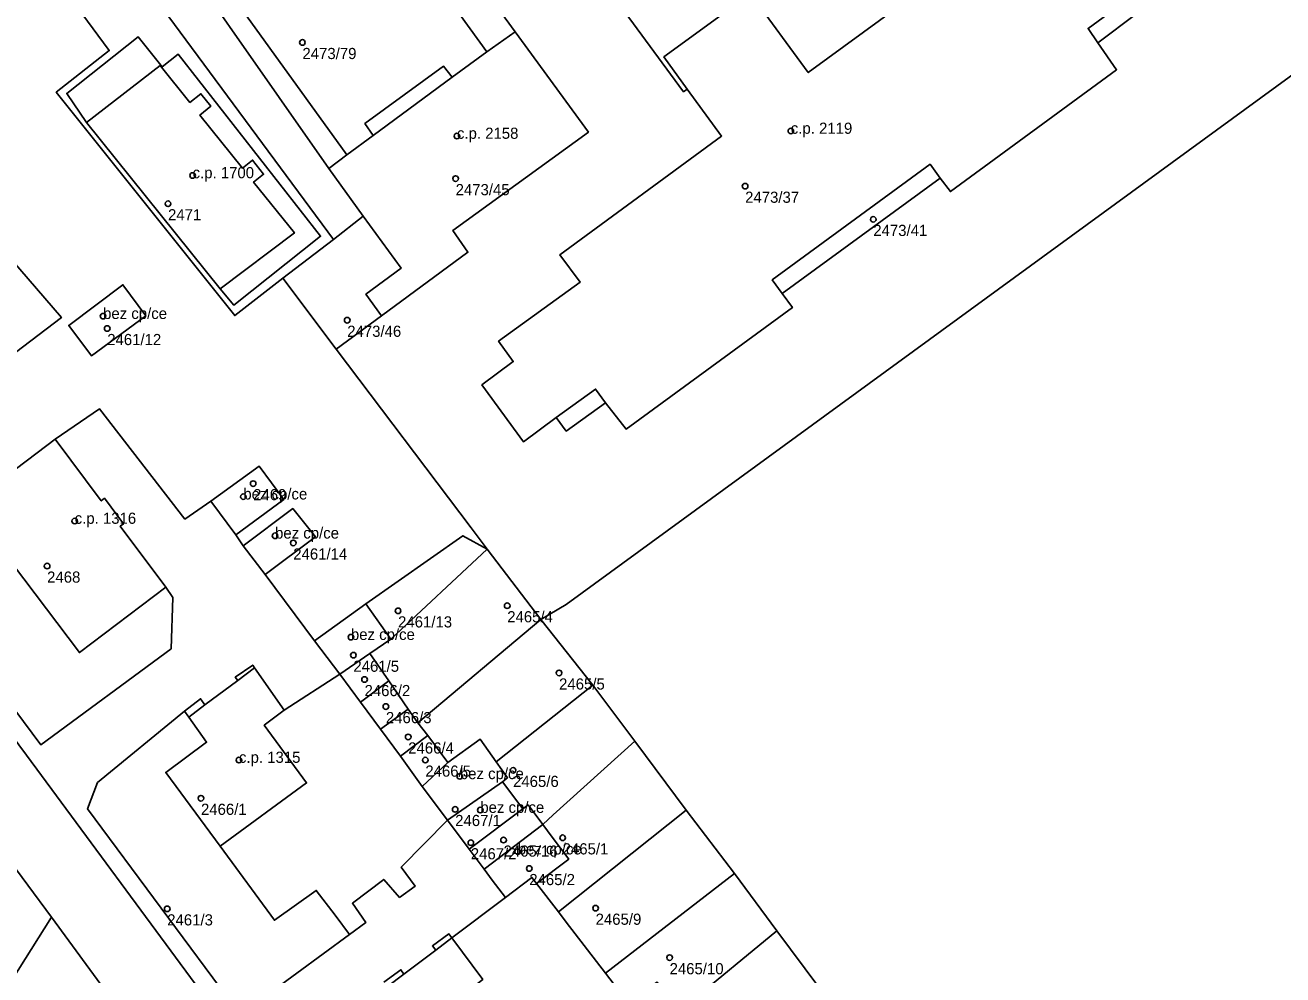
# Model space of a CAD drawing. Extents: x -878211 to -870363, y -1058464 to -1052522.
# Drawn here: x -874192.3 to -874079.7, y -1055743.6 to -1055658.5 of the extents above; entities that cross this region are included whole.
import ezdxf

# ---------------------------------------------------------------- set-up
doc = ezdxf.new("R2010")
doc.units = 0
for name, color, linetype in [('Vrstva 50', 7, 'Continuous'), ('Vrstva 51', 7, 'Continuous'), ('Vrstva 52', 7, 'Continuous')]:
    doc.layers.add(name, color=color, linetype=linetype)

msp = doc.modelspace()

# ---------------------------------------------------------------- linework, layer by layer
at = {"layer": 'Vrstva 50'}
for centre in [(-874167.48, -1055660.06994), (-874123.77, -1055667.99994), (-874153.65, -1055668.44994), (-874177.31, -1055671.97994), (-874153.77, -1055672.25994), (-874127.86, -1055672.93994), (-874179.51, -1055674.50994), (-874116.39, -1055675.90994), (-874185.32, -1055684.57994), (-874163.47, -1055684.93994), (-874184.95, -1055685.67994), (-874171.89, -1055699.56994), (-874172.77, -1055700.73994), (-874187.86, -1055702.91994), (-874169.93, -1055704.23994), (-874168.3, -1055704.87994), (-874190.33, -1055706.94994), (-874158.92, -1055710.95994), (-874149.15, -1055710.49994), (-874163.14, -1055713.31994), (-874162.92, -1055714.92994), (-874144.51, -1055716.51994), (-874161.92, -1055717.10994), (-874160.01, -1055719.52994), (-874158.01, -1055722.24994), (-874173.16, -1055724.31994), (-874156.48, -1055724.31994), (-874148.63, -1055725.23994), (-874153.39, -1055725.77994), (-874176.56, -1055727.73994), (-874153.81, -1055728.73994), (-874151.56, -1055728.79994), (-874144.19, -1055731.27994), (-874152.41, -1055731.71994), (-874149.48, -1055731.47994), (-874148.21, -1055732.51994), (-874147.18, -1055734.02994), (-874179.58, -1055737.63994), (-874141.24, -1055737.57994), (-874134.62, -1055742.00994)]:
    msp.add_circle(centre, 0.25, dxfattribs=at)
at = {"layer": 'Vrstva 51'}
for points in [[(-874176.33, -1055635.74), (-874182.12, -1055637.64), (-874183.75, -1055639.86), (-874184.08, -1055641.44), (-874183.6, -1055644.6), (-874183.11, -1055645.6), (-874165.12, -1055671.36), (-874163.51, -1055670.13), (-874174.03, -1055655.52), (-874178.37, -1055649.72), (-874146.38, -1055626.61), (-874143.81, -1055630), (-874127.54, -1055618.36), (-874126.37, -1055620.14), (-874110.75, -1055609.01), (-874109.57, -1055610.73), (-874104.29, -1055606.87), (-874108.28, -1055598.99), (-874121.46, -1055606.35), (-874121.34, -1055607.17), (-874119.64, -1055610.2), (-874164.06, -1055635.16), (-874173.93, -1055639.62), (-874175.57, -1055636.08)], [(-874190, -1055641.25), (-874189.08, -1055642.63), (-874188.36, -1055645.32), (-874187.25, -1055647.17), (-874185.27, -1055649.85), (-874164.71, -1055677.7), (-874162.04, -1055675.61), (-874165.12, -1055671.36), (-874183.11, -1055645.6), (-874183.6, -1055644.6), (-874184.08, -1055641.44), (-874183.75, -1055639.86), (-874182.12, -1055637.64), (-874187.86, -1055639.38), (-874191.76, -1055640.3)], [(-874151.12, -1055655.42), (-874153.7, -1055651.92), (-874159.07, -1055644.57), (-874161.51, -1055646.36), (-874150.98, -1055660.9), (-874148.43, -1055659.13)], [(-874150.98, -1055660.9), (-874161.51, -1055646.36), (-874174.03, -1055655.52), (-874163.51, -1055670.13), (-874161.15, -1055668.39), (-874161.89, -1055667.34), (-874154.84, -1055662.2), (-874154.08, -1055663.19)], [(-874169.22, -1055681.19), (-874164.71, -1055677.7), (-874185.27, -1055649.85), (-874186.77, -1055650.95), (-874190.19, -1055653.46), (-874184.77, -1055660.8), (-874189.51, -1055664.53), (-874173.54, -1055684.53)], [(-874186.81, -1055667.24), (-874174.85, -1055682.13), (-874173.63, -1055683.58), (-874165.86, -1055677.42), (-874178.61, -1055661.12), (-874180.03, -1055662.26), (-874182.17, -1055659.58), (-874188.57, -1055664.63)], [(-874186.81, -1055667.24), (-874188.57, -1055664.63), (-874182.17, -1055659.58), (-874180.03, -1055662.26), (-874178.61, -1055661.12), (-874165.86, -1055677.42), (-874173.63, -1055683.58), (-874174.85, -1055682.13)], [(-874150.98, -1055660.9), (-874154.08, -1055663.19), (-874154.84, -1055662.2), (-874161.89, -1055667.34), (-874161.15, -1055668.39), (-874163.51, -1055670.13), (-874165.12, -1055671.36), (-874162.04, -1055675.61), (-874158.64, -1055680.28), (-874161.8, -1055682.62), (-874160.41, -1055684.54), (-874152.67, -1055678.86), (-874154.02, -1055676.91), (-874141.89, -1055668.1), (-874148.43, -1055659.13)], [(-874124.53, -1055682.56), (-874110.4, -1055672.22), (-874111.31, -1055670.98), (-874125.43, -1055681.33)], [(-874169.22, -1055681.19), (-874164.47, -1055687.52), (-874160.41, -1055684.54), (-874161.8, -1055682.62), (-874158.64, -1055680.28), (-874162.04, -1055675.61), (-874164.71, -1055677.7)], [(-874188.4, -1055685.4), (-874186.36, -1055688.12), (-874181.5, -1055684.54), (-874183.55, -1055681.76)], [(-874188.4, -1055685.4), (-874183.55, -1055681.76), (-874181.5, -1055684.54), (-874186.36, -1055688.12)], [(-874189.62, -1055695.58), (-874197.43, -1055701.49), (-874187.44, -1055714.7), (-874179.7, -1055708.85), (-874183.78, -1055703.38), (-874183.5, -1055703.18), (-874185.2, -1055700.88), (-874185.49, -1055701.12)], [(-874173.45, -1055704.17), (-874169.14, -1055700.98), (-874171.34, -1055698.01), (-874175.69, -1055701.14)], [(-874170.82, -1055707.72), (-874166.32, -1055704.33), (-874168.34, -1055701.8), (-874172.77, -1055705.13)], [(-874159.58, -1055713.51), (-874150.94, -1055705.44), (-874153.12, -1055704.23), (-874161.81, -1055710.34)], [(-874158.01, -1055719.76), (-874157.14, -1055720.98), (-874146.15, -1055711.74), (-874150.94, -1055705.44), (-874159.58, -1055713.51), (-874161.44, -1055714.79), (-874159.75, -1055717.24)], [(-874159.58, -1055713.51), (-874161.81, -1055710.34), (-874166.39, -1055713.64), (-874164.12, -1055716.63), (-874161.44, -1055714.79)], [(-874154.46, -1055724.55), (-874151.56, -1055722.45), (-874150.13, -1055724.47), (-874141.49, -1055717.62), (-874146.15, -1055711.74), (-874157.14, -1055720.98), (-874156.25, -1055722.13)], [(-874159.75, -1055717.24), (-874161.44, -1055714.79), (-874164.12, -1055716.63), (-874162.29, -1055719.14)], [(-874156.75, -1055726.68), (-874158.71, -1055723.98), (-874160.5, -1055721.56), (-874162.29, -1055719.14), (-874164.12, -1055716.63), (-874169.12, -1055719.84), (-874171.76, -1055716.07), (-874171.93, -1055715.82), (-874173.49, -1055716.91), (-874173.27, -1055717.2), (-874176.2, -1055719.39), (-874176.6, -1055718.83), (-874178.04, -1055719.95), (-874177.65, -1055720.48), (-874176.05, -1055722.72), (-874179.71, -1055725.42), (-874174.85, -1055732.04), (-874169.98, -1055738.66), (-874166.24, -1055735.99), (-874164.55, -1055738.22), (-874163.26, -1055739.94), (-874161.79, -1055738.85), (-874163.01, -1055737.14), (-874160.2, -1055735), (-874158.79, -1055736.62), (-874157.4, -1055735.62), (-874158.63, -1055733.9), (-874154.51, -1055729.71)], [(-874160.5, -1055721.56), (-874158.01, -1055719.76), (-874159.75, -1055717.24), (-874162.29, -1055719.14)], [(-874147.29, -1055728.33), (-874145.97, -1055730.09), (-874145.04, -1055729.21), (-874137.74, -1055722.63), (-874141.49, -1055717.62), (-874150.13, -1055724.47), (-874149.12, -1055725.91), (-874149.58, -1055726.26), (-874147.74, -1055728.68)], [(-874158.71, -1055723.98), (-874156.25, -1055722.13), (-874157.14, -1055720.98), (-874158.01, -1055719.76), (-874160.5, -1055721.56)], [(-874177.65, -1055720.48), (-874178.04, -1055719.95), (-874185.81, -1055726.34), (-874186.71, -1055728.7), (-874173.52, -1055746.48), (-874172.68, -1055746.87), (-874163.26, -1055739.94), (-874164.55, -1055738.22), (-874166.24, -1055735.99), (-874169.98, -1055738.66), (-874174.85, -1055732.04), (-874179.71, -1055725.42), (-874176.05, -1055722.72)], [(-874202.68, -1055721.21), (-874209.2, -1055726), (-874207.26, -1055732.9), (-874208.68, -1055742.83), (-874194.08, -1055744.98), (-874189.93, -1055738.38)], [(-874156.75, -1055726.68), (-874154.46, -1055724.55), (-874156.25, -1055722.13), (-874158.71, -1055723.98)], [(-874154.51, -1055729.71), (-874149.58, -1055726.26), (-874149.12, -1055725.91), (-874150.13, -1055724.47), (-874151.56, -1055722.45), (-874154.46, -1055724.55), (-874156.75, -1055726.68)], [(-874146.53, -1055735.37), (-874144.57, -1055737.91), (-874133.14, -1055728.81), (-874137.74, -1055722.63), (-874145.04, -1055729.21), (-874145.97, -1055730.09), (-874145.12, -1055731.21), (-874143.65, -1055733.19)], [(-874152.57, -1055732.29), (-874147.74, -1055728.68), (-874149.58, -1055726.26), (-874154.51, -1055729.71)], [(-874152.57, -1055732.29), (-874151.21, -1055734.08), (-874145.97, -1055730.09), (-874147.29, -1055728.33), (-874147.74, -1055728.68)], [(-874144.57, -1055737.91), (-874143.87, -1055738.82), (-874140.35, -1055743.41), (-874128.8, -1055734.49), (-874133.14, -1055728.81)], [(-874151.21, -1055734.08), (-874150.49, -1055735.08), (-874149.31, -1055736.62), (-874146.94, -1055734.83), (-874146.53, -1055735.37), (-874143.65, -1055733.19), (-874145.12, -1055731.21), (-874145.97, -1055730.09)], [(-874125.01, -1055739.61), (-874128.8, -1055734.49), (-874140.35, -1055743.41), (-874138.41, -1055745.94), (-874135.73, -1055744.21), (-874133.94, -1055746.72), (-874132.98, -1055746.19)], [(-874128.01, -1055752.91), (-874125.88, -1055751.14), (-874121.31, -1055747.32), (-874119.65, -1055746.1), (-874121.26, -1055744.66), (-874125.01, -1055739.61), (-874132.98, -1055746.19), (-874128.49, -1055752.26)]]:
    msp.add_lwpolyline(points, close=True, dxfattribs=at)
for points in [[(-874151.12, -1055655.42), (-874148.43, -1055659.13), (-874141.89, -1055668.1), (-874154.02, -1055676.91), (-874152.67, -1055678.86), (-874160.41, -1055684.54), (-874164.47, -1055687.52), (-874152.38, -1055703.53), (-874150.94, -1055705.44), (-874146.15, -1055711.74), (-874143.88, -1055710.4), (-874057.11, -1055647.06)], [(-874057.11, -1055647.06), (-874143.88, -1055710.4), (-874146.15, -1055711.74), (-874141.49, -1055717.62), (-874137.74, -1055722.63), (-874133.14, -1055728.81), (-874128.8, -1055734.49), (-874125.01, -1055739.61), (-874121.26, -1055744.66), (-874119.65, -1055746.1), (-874114.99, -1055750.41), (-874111.13, -1055755.51), (-874108.9, -1055758.5), (-874107.06, -1055760.97), (-874101.7, -1055763.12), (-874091.17, -1055755.02), (-874089.08, -1055758.46), (-874055.62, -1055733.36)], [(-874107.68, -1055652.14), (-874122.21, -1055662.77), (-874127.38, -1055655.7), (-874135.13, -1055661.36), (-874133.05, -1055664.26), (-874129.97, -1055668.45), (-874144.44, -1055679.08), (-874142.61, -1055681.52), (-874149.92, -1055686.83), (-874148.61, -1055688.65), (-874151.42, -1055690.74), (-874147.69, -1055695.83), (-874144.76, -1055693.66), (-874143.87, -1055694.86), (-874140.37, -1055692.34), (-874138.52, -1055694.69), (-874123.63, -1055683.81), (-874124.53, -1055682.56), (-874125.43, -1055681.33), (-874111.31, -1055670.98), (-874110.4, -1055672.22), (-874109.48, -1055673.42), (-874094.62, -1055662.51), (-874096.29, -1055660.1), (-874092.8, -1055657.49)], [(-874127.38, -1055655.7), (-874122.21, -1055662.77), (-874107.68, -1055652.14)], [(-874217.38, -1055687.32), (-874190.89, -1055722.97), (-874179.23, -1055714.36), (-874179.09, -1055709.77), (-874179.7, -1055708.85), (-874187.44, -1055714.7), (-874197.43, -1055701.49), (-874189.62, -1055695.58), (-874185.65, -1055692.87), (-874178, -1055702.74), (-874175.69, -1055701.14), (-874171.34, -1055698.01), (-874169.14, -1055700.98), (-874173.45, -1055704.17), (-874172.77, -1055705.13), (-874168.34, -1055701.8), (-874166.32, -1055704.33), (-874170.82, -1055707.72), (-874166.39, -1055713.64), (-874161.81, -1055710.34), (-874153.12, -1055704.23), (-874150.94, -1055705.44), (-874152.38, -1055703.53), (-874164.47, -1055687.52), (-874169.22, -1055681.19), (-874173.54, -1055684.53), (-874189.51, -1055664.53), (-874184.77, -1055660.8), (-874190.19, -1055653.46)], [(-874109.48, -1055673.42), (-874110.4, -1055672.22), (-874124.53, -1055682.56), (-874123.63, -1055683.81), (-874138.52, -1055694.69), (-874140.37, -1055692.34), (-874143.87, -1055694.86), (-874144.76, -1055693.66), (-874147.69, -1055695.83), (-874151.42, -1055690.74), (-874148.61, -1055688.65), (-874149.92, -1055686.83), (-874142.61, -1055681.52), (-874144.44, -1055679.08), (-874129.97, -1055668.45), (-874133.05, -1055664.26), (-874133.37, -1055664.49), (-874141.25, -1055653.76)], [(-874141.25, -1055653.76), (-874133.37, -1055664.49), (-874133.05, -1055664.26), (-874135.13, -1055661.36), (-874127.38, -1055655.7)], [(-874092.8, -1055657.49), (-874096.29, -1055660.1), (-874094.62, -1055662.51), (-874109.48, -1055673.42)], [(-874194.55, -1055688.88), (-874189.05, -1055684.71), (-874202.89, -1055668.67)], [(-874202.89, -1055668.67), (-874189.05, -1055684.71), (-874194.55, -1055688.88)], [(-874122.31, -1055818.63), (-874192.16, -1055723.88), (-874218.74, -1055688.09)], [(-874218.74, -1055688.09), (-874192.16, -1055723.88), (-874122.31, -1055818.63)], [(-874173.52, -1055746.48), (-874186.71, -1055728.7), (-874185.81, -1055726.34), (-874178.04, -1055719.95), (-874176.6, -1055718.83), (-874176.2, -1055719.39), (-874173.27, -1055717.2), (-874173.49, -1055716.91), (-874171.93, -1055715.82), (-874171.76, -1055716.07), (-874169.12, -1055719.84), (-874164.12, -1055716.63), (-874166.39, -1055713.64), (-874170.82, -1055707.72), (-874172.77, -1055705.13), (-874173.45, -1055704.17), (-874175.69, -1055701.14), (-874178, -1055702.74), (-874185.65, -1055692.87), (-874189.62, -1055695.58), (-874185.49, -1055701.12), (-874185.2, -1055700.88), (-874183.5, -1055703.18), (-874183.78, -1055703.38), (-874179.7, -1055708.85), (-874179.09, -1055709.77), (-874179.23, -1055714.36), (-874190.89, -1055722.97), (-874217.38, -1055687.32)], [(-874202.68, -1055721.21), (-874189.93, -1055738.38), (-874162.48, -1055775.87)], [(-874162.48, -1055775.87), (-874189.93, -1055738.38), (-874194.08, -1055744.98), (-874208.68, -1055742.83), (-874216.88, -1055741.59), (-874220.93, -1055740.95), (-874224.79, -1055740.34), (-874233.03, -1055739.09), (-874241.28, -1055737.93), (-874244.99, -1055737.33), (-874248.56, -1055736.85), (-874256.77, -1055735.63), (-874265.09, -1055734.46), (-874271.86, -1055733.54), (-874287.91, -1055731.16), (-874291.4, -1055730.54), (-874304.44, -1055728.67), (-874310.39, -1055727.78)], [(-874160.18, -1055744.21), (-874158.66, -1055743.09), (-874158.39, -1055743.49), (-874155.54, -1055741.33), (-874155.84, -1055740.96), (-874154.37, -1055739.88), (-874154.1, -1055740.24), (-874149.31, -1055736.62), (-874150.49, -1055735.08), (-874151.21, -1055734.08), (-874152.57, -1055732.29), (-874154.51, -1055729.71), (-874158.63, -1055733.9), (-874157.4, -1055735.62), (-874158.79, -1055736.62), (-874160.2, -1055735), (-874163.01, -1055737.14), (-874161.79, -1055738.85), (-874163.26, -1055739.94), (-874172.68, -1055746.87)], [(-874138.41, -1055745.94), (-874140.35, -1055743.41), (-874143.87, -1055738.82), (-874144.57, -1055737.91), (-874146.53, -1055735.37), (-874146.94, -1055734.83), (-874149.31, -1055736.62), (-874154.1, -1055740.24), (-874154.37, -1055739.88), (-874155.84, -1055740.96), (-874155.54, -1055741.33), (-874158.39, -1055743.49), (-874158.66, -1055743.09), (-874160.18, -1055744.21)]]:
    msp.add_lwpolyline(points, dxfattribs=at)
at = {"layer": 'Vrstva 52'}
msp.add_lwpolyline([(-874107.68, -1055652.14), (-874122.21, -1055662.77), (-874127.38, -1055655.7), (-874135.13, -1055661.36), (-874133.05, -1055664.26), (-874129.97, -1055668.45), (-874144.44, -1055679.08), (-874142.61, -1055681.52), (-874149.92, -1055686.83), (-874148.61, -1055688.65), (-874151.42, -1055690.74), (-874147.69, -1055695.83), (-874144.76, -1055693.66), (-874141.24, -1055691.1), (-874140.37, -1055692.34), (-874138.52, -1055694.69), (-874123.63, -1055683.81), (-874124.53, -1055682.56), (-874125.43, -1055681.33), (-874111.31, -1055670.98), (-874110.4, -1055672.22), (-874109.48, -1055673.42), (-874094.62, -1055662.51), (-874096.29, -1055660.1), (-874097.17, -1055658.82), (-874093.71, -1055656.29)], dxfattribs=at)
for points in [[(-874154.02, -1055676.91), (-874141.89, -1055668.1), (-874148.43, -1055659.13), (-874150.98, -1055660.9), (-874154.08, -1055663.19), (-874161.15, -1055668.39), (-874163.51, -1055670.13), (-874165.12, -1055671.36), (-874162.04, -1055675.61), (-874158.64, -1055680.28), (-874161.8, -1055682.62), (-874160.41, -1055684.54), (-874152.67, -1055678.86)], [(-874186.81, -1055667.24), (-874174.85, -1055682.13), (-874168.2, -1055677.13), (-874171.85, -1055672.57), (-874170.95, -1055671.87), (-874171.94, -1055670.61), (-874172.85, -1055671.32), (-874176.65, -1055666.57), (-874175.68, -1055665.79), (-874176.57, -1055664.67), (-874177.55, -1055665.44), (-874180.21, -1055662.12)], [(-874183.55, -1055681.76), (-874188.4, -1055685.4), (-874186.36, -1055688.12), (-874181.5, -1055684.54)], [(-874187.44, -1055714.7), (-874179.7, -1055708.85), (-874183.78, -1055703.38), (-874183.5, -1055703.18), (-874185.2, -1055700.88), (-874185.49, -1055701.12), (-874189.62, -1055695.58), (-874197.43, -1055701.49)], [(-874171.34, -1055698.01), (-874175.69, -1055701.14), (-874173.45, -1055704.17), (-874169.14, -1055700.98)], [(-874168.34, -1055701.8), (-874172.77, -1055705.13), (-874170.82, -1055707.72), (-874166.32, -1055704.33)], [(-874161.81, -1055710.34), (-874166.39, -1055713.64), (-874164.12, -1055716.63), (-874161.44, -1055714.79), (-874159.58, -1055713.51)], [(-874176.05, -1055722.72), (-874179.71, -1055725.42), (-874174.85, -1055732.04), (-874167.11, -1055726.36), (-874170.89, -1055721.2), (-874169.12, -1055719.84), (-874171.76, -1055716.07), (-874173.27, -1055717.2), (-874176.2, -1055719.39), (-874177.65, -1055720.48)], [(-874154.46, -1055724.55), (-874156.75, -1055726.68), (-874154.51, -1055729.71), (-874149.58, -1055726.26), (-874149.12, -1055725.91), (-874150.13, -1055724.47), (-874151.56, -1055722.45)], [(-874149.58, -1055726.26), (-874154.51, -1055729.71), (-874152.57, -1055732.29), (-874147.74, -1055728.68)], [(-874151.21, -1055734.08), (-874150.49, -1055735.08), (-874149.31, -1055736.62), (-874146.94, -1055734.83), (-874146.53, -1055735.37), (-874143.65, -1055733.19), (-874145.12, -1055731.21), (-874145.97, -1055730.09)], [(-874158.36, -1055746.84), (-874161.98, -1055749.51), (-874157.05, -1055756.19), (-874149.2, -1055750.37), (-874153, -1055745.25), (-874151.34, -1055743.96), (-874154.1, -1055740.24), (-874155.54, -1055741.33), (-874158.39, -1055743.49), (-874159.87, -1055744.6)]]:
    msp.add_lwpolyline(points, close=True, dxfattribs=at)

# ---------------------------------------------------------------- texts
at = {"layer": 'Vrstva 50'}
for s, p in [('2473/79', (-874167.48, -1055661.559)), ('c.p. 2158', (-874153.65, -1055668.7)), ('c.p. 2119', (-874123.77, -1055668.25)), ('c.p. 1700', (-874177.31, -1055672.23)), ('2473/45', (-874153.77, -1055673.749)), ('2473/37', (-874127.86, -1055674.429)), ('2471', (-874179.51, -1055675.999)), ('2473/41', (-874116.39, -1055677.399)), ('bez cp/ce', (-874185.32, -1055684.83)), ('2473/46', (-874163.47, -1055686.429)), ('2461/12', (-874184.95, -1055687.169)), ('bez cp/ce', (-874172.77, -1055700.99)), ('2469', (-874171.89, -1055701.059)), ('c.p. 1316', (-874187.86, -1055703.169)), ('bez cp/ce', (-874169.93, -1055704.49)), ('2461/14', (-874168.3, -1055706.369)), ('2468', (-874190.33, -1055708.439)), ('2461/13', (-874158.92, -1055712.449)), ('2465/4', (-874149.15, -1055711.989)), ('bez cp/ce', (-874163.14, -1055713.57)), ('2461/5', (-874162.92, -1055716.419)), ('2466/2', (-874161.92, -1055718.599)), ('2465/5', (-874144.51, -1055718.009)), ('2466/3', (-874160.01, -1055721.019)), ('2466/4', (-874158.01, -1055723.739)), ('c.p. 1315', (-874173.16, -1055724.57)), ('2466/5', (-874156.48, -1055725.809)), ('bez cp/ce', (-874153.39, -1055726.03)), ('2465/6', (-874148.63, -1055726.729)), ('2466/1', (-874176.56, -1055729.229)), ('bez cp/ce', (-874151.56, -1055729.05)), ('2467/1', (-874153.81, -1055730.229)), ('2467/2', (-874152.41, -1055733.209)), ('2465/16', (-874149.48, -1055732.969)), ('bez cp/ce', (-874148.21, -1055732.77)), ('2465/1', (-874144.19, -1055732.769)), ('2465/2', (-874147.18, -1055735.519)), ('2461/3', (-874179.58, -1055739.129)), ('2465/9', (-874141.24, -1055739.069)), ('2465/10', (-874134.62, -1055743.499))]:
    msp.add_text(s, height=0.999996, dxfattribs=at).set_placement(p)

doc.saveas('drawing.dxf')
